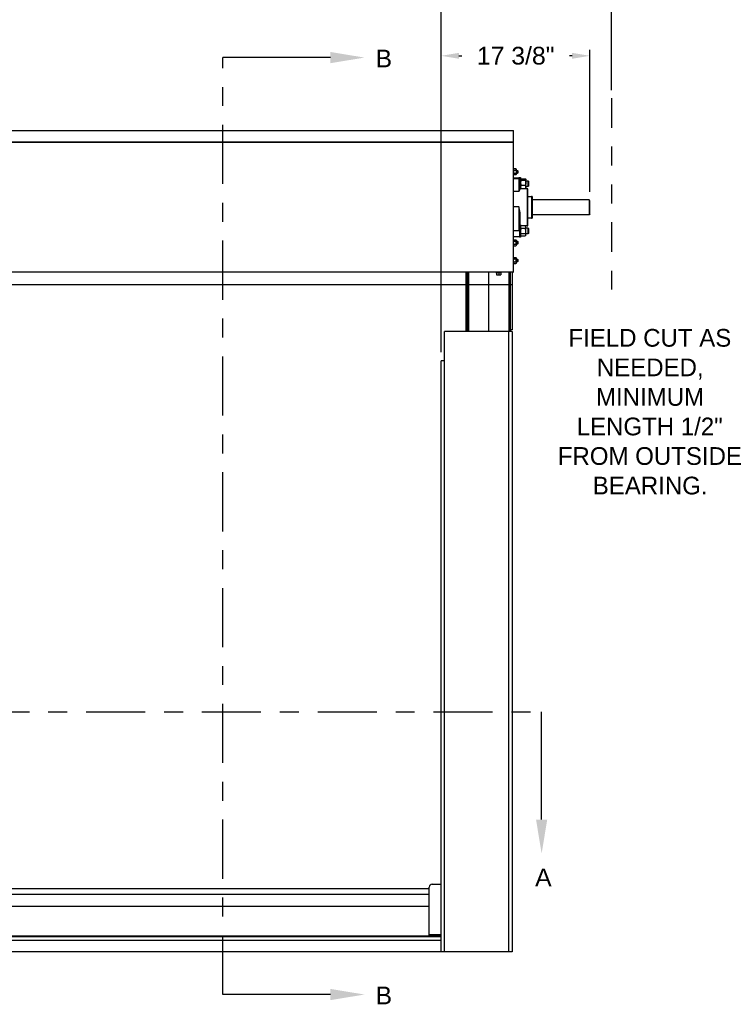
# Model space of a CAD drawing. Header units: inches. Extents: x 170 to 312, y 215 to 248.
# Tile 306 of 387: x 254.03 to 257.76, y 239.84 to 245.05. Entities that reach past the tile are written whole.
import ezdxf
from ezdxf import colors
from ezdxf.entities.mleader import LeaderData, LeaderLine
from ezdxf.math import Vec2, Vec3

# ---------------------------------------------------------------- set-up
doc = ezdxf.new("R2010")
doc.units = ezdxf.units.IN
doc.header["$LTSCALE"] = 0.25
doc.header["$MEASUREMENT"] = 0
doc.linetypes.add('CENTER', pattern=[2, 1.25, -0.25, 0.25, -0.25])
doc.linetypes.add('PHANTOM2', pattern=[1.25, 0.625, -0.125, 0.125, -0.125, 0.125, -0.125])
for name, color, linetype in [('ANNOTATIONS', 1, 'Continuous'), ('HIDDEN', 6, 'PHANTOM2'), ('SECTION CUTS', 6, 'CENTER'), ('STANDARD MOTOR LH', 7, 'Continuous')]:
    doc.layers.add(name, color=color, linetype=linetype)
doc.styles.add('ARIAL', font='arial.ttf', dxfattribs={"height": 0.09375})
doc.styles.get("Standard").update_dxf_attribs({"font": 'romans.shx'})
doc.dimstyles.new('STANDARD$0', dxfattribs={"dimtxt": 0.09375, "dimasz": 0.09375, "dimexe": 0.03125, "dimexo": 0.046875, "dimgap": 0.09, "dimtad": 0, "dimtih": 1, "dimtoh": 1, "dimdec": 4, "dimzin": 0, "dimdsep": 46, "dimtxsty": 'ARIAL', "dimcen": 0.09, "dimadec": 0, "dimazin": 0, "dimtfac": 1, "dimtdec": 4, "dimtofl": 0, "dimtmove": 0, "dimatfit": 1, "dimfxl": 1, "dimtolj": 1, "dimtzin": 0, "dimarcsym": 0})

# ---------------------------------------------------------------- blocks, each defined once
blk = doc.blocks.new('*D200')
at = {"layer": 'ANNOTATIONS', "color": 0, "lineweight": -2, "transparency": 16777216}
for p, q in [((256.2595, 243.2925), (256.2595, 244.8908)), ((257.0451, 244.1393), (257.0451, 244.8908)), ((256.3533, 244.8595), (256.3681, 244.8595)), ((256.9513, 244.8595), (256.9383, 244.8595))]:
    blk.add_line(p, q, dxfattribs=at)
at = {"layer": 'ANNOTATIONS', "color": 0, "transparency": 16777216}
for points in [[(256.3533, 244.8752), (256.3533, 244.8439), (256.2595, 244.8595)], [(256.9513, 244.8752), (256.9513, 244.8439), (257.0451, 244.8595)]]:
    blk.add_solid(points, dxfattribs=at)
at = {"layer": 'defpoints', "color": 0, "transparency": 16777216}
for p in [(256.2595, 244.8595), (257.0451, 244.0924), (256.2595, 243.2456)]:
    blk.add_point(p, dxfattribs=at)
at = {"layer": 'ANNOTATIONS', "color": 0, "transparency": 16777216, "insert": (256.6532, 244.8595), "char_height": 0.09375, "attachment_point": 5, "style": 'ARIAL'}
blk.add_mtext('\\A1;17 3/8"', dxfattribs=at)
blk = doc.blocks.new('*D201')
at = {"layer": 'ANNOTATIONS', "color": 0, "lineweight": -2, "transparency": 16777216}
for p, q in [((256.2595, 243.2925), (256.2595, 245.2425)), ((256.3533, 245.2112), (256.6784, 245.2112)), ((257.0661, 245.2112), (257.0406, 245.2112)), ((257.1598, 244.677), (257.1598, 245.2425))]:
    blk.add_line(p, q, dxfattribs=at)
at = {"layer": 'ANNOTATIONS', "color": 0, "transparency": 16777216}
for points in [[(256.3533, 245.2269), (256.3533, 245.1956), (256.2595, 245.2112)], [(257.0661, 245.2269), (257.0661, 245.1956), (257.1598, 245.2112)]]:
    blk.add_solid(points, dxfattribs=at)
at = {"layer": 'defpoints', "color": 0, "transparency": 16777216}
for p in [(256.2595, 245.2112), (257.1598, 244.6301), (256.2595, 243.2456)]:
    blk.add_point(p, dxfattribs=at)
at = {"layer": 'ANNOTATIONS', "color": 0, "transparency": 16777216, "insert": (256.8595, 245.2112), "char_height": 0.09375, "attachment_point": 5, "style": 'ARIAL'}
blk.add_mtext('\\A1;20"', dxfattribs=at)

msp = doc.modelspace()

# ---------------------------------------------------------------- linework, layer by layer
at = {"layer": 'HIDDEN'}
msp.add_line((257.15983, 244.63538), (257.15983, 243.60468), dxfattribs=at)
at = {"layer": 'SECTION CUTS'}
for p, q in [((255.10385, 239.89424), (255.10385, 244.8501)), ((250.70586, 241.38909), (256.79043, 241.38909))]:
    msp.add_line(p, q, dxfattribs=at)
at = {"layer": 'STANDARD MOTOR LH'}
for p, q in [((250.87634, 244.46439), (256.64197, 244.46439)), ((256.64197, 243.71292), (256.64197, 244.46439)), ((256.64197, 244.46279), (250.87634, 244.46279)), ((256.64197, 244.40337), (250.87634, 244.40337)), ((250.87634, 244.40189), (256.64197, 244.40189)), ((256.64197, 244.25931), (256.64353, 244.26143)), ((256.65453, 244.26143), (256.64353, 244.26143)), ((256.65453, 244.26143), (256.65609, 244.25931)), ((256.65609, 244.25931), (256.65609, 244.23197)), ((256.64353, 244.22985), (256.64197, 244.23197)), ((256.64197, 244.21439), (256.66947, 244.21439)), ((256.66947, 244.2095), (256.64197, 244.2095)), ((256.65453, 244.25353), (256.64353, 244.25353)), ((256.65453, 244.23775), (256.64353, 244.23775)), ((256.65453, 244.22985), (256.64353, 244.22985)), ((256.65609, 244.23197), (256.65453, 244.22985)), ((256.65609, 244.25345), (256.66339, 244.25345)), ((256.66339, 244.23783), (256.65609, 244.23783)), ((256.66339, 244.25345), (256.66525, 244.25159)), ((256.66339, 244.25345), (256.66339, 244.23783)), ((256.66525, 244.23969), (256.66339, 244.23783)), ((256.66525, 244.25159), (256.66525, 244.23969)), ((256.66947, 244.21439), (256.66947, 244.14143)), ((256.67322, 244.21633), (256.67915, 244.21633)), ((256.67322, 244.15894), (256.67322, 244.21633)), ((256.67915, 244.21633), (256.67915, 244.15689)), ((256.67915, 244.20658), (256.68014, 244.20772)), ((256.68228, 244.20956), (256.70403, 244.20956)), ((256.70617, 244.20772), (256.70715, 244.20658)), ((256.70715, 244.1597), (256.70715, 244.20549)), ((256.67697, 244.15689), (256.71447, 244.15689)), ((256.67697, 244.15526), (256.67697, 244.15689)), ((256.68014, 244.15857), (256.67915, 244.1597)), ((256.68228, 244.20142), (256.70403, 244.20142)), ((256.68228, 244.175), (256.70403, 244.175)), ((256.70715, 244.1597), (256.70617, 244.15857)), ((256.70715, 244.19877), (256.71823, 244.19877)), ((256.71823, 244.16752), (256.70715, 244.16752)), ((256.71447, 244.15689), (256.71447, 243.95939)), ((256.71822, 243.96314), (256.71822, 244.15314)), ((256.71823, 244.19877), (256.72009, 244.19691)), ((256.71823, 244.19877), (256.71823, 244.16752)), ((256.72009, 244.16938), (256.71823, 244.16752)), ((256.72009, 244.19691), (256.72009, 244.16938)), ((256.66947, 244.14143), (256.64197, 244.14143)), ((256.71822, 244.11576), (256.73759, 244.11576)), ((256.73759, 244.11576), (256.73759, 244.00052)), ((256.74134, 244.00427), (256.74134, 244.11201)), ((256.66947, 244.06058), (256.64197, 244.06058)), ((256.66947, 244.06058), (256.66947, 243.93391)), ((257.04117, 244.0972), (256.74209, 244.0972)), ((257.04117, 244.0972), (257.04117, 244.01908)), ((257.04508, 244.09242), (257.04117, 244.0972)), ((257.04508, 244.02298), (257.04508, 244.09242)), ((256.67322, 244.02201), (256.67322, 243.89995)), ((256.67697, 243.96633), (256.67697, 244.02333)), ((256.73759, 244.00052), (256.71822, 244.00052)), ((257.04117, 244.01908), (256.74286, 244.01908)), ((257.04508, 244.02298), (257.04117, 244.01908)), ((256.67322, 243.96633), (256.67915, 243.96633)), ((256.67915, 243.96633), (256.67915, 243.89995)), ((256.68158, 243.95939), (256.67915, 243.95939)), ((256.68228, 243.96018), (256.68187, 243.95963)), ((256.70403, 243.96018), (256.68228, 243.96018)), ((256.70403, 243.94574), (256.68228, 243.94574)), ((256.71447, 243.95939), (256.70473, 243.95939)), ((256.70715, 243.9097), (256.70715, 243.95658)), ((256.70715, 243.94877), (256.71823, 243.94877)), ((256.71823, 243.94877), (256.72009, 243.94691)), ((256.71823, 243.94877), (256.71823, 243.91752)), ((256.72009, 243.94691), (256.72009, 243.91938)), ((256.66947, 243.93391), (256.64197, 243.93391)), ((256.66947, 243.90189), (256.64197, 243.90189)), ((256.67915, 243.89995), (256.67322, 243.89995)), ((256.68182, 243.90661), (256.68178, 243.90666)), ((256.70403, 243.9187), (256.68228, 243.9187)), ((256.70403, 243.9061), (256.68228, 243.9061)), ((256.70453, 243.90666), (256.70449, 243.90661)), ((256.71823, 243.91752), (256.70715, 243.91752)), ((256.72009, 243.91938), (256.71823, 243.91752)), ((256.64197, 243.88431), (256.64353, 243.88643)), ((256.64353, 243.85485), (256.64197, 243.85697)), ((256.64353, 243.88643), (256.65453, 243.88643)), ((256.64353, 243.87853), (256.65453, 243.87853)), ((256.64353, 243.86275), (256.65453, 243.86275)), ((256.64353, 243.85485), (256.65453, 243.85485)), ((256.65453, 243.88643), (256.65609, 243.88431)), ((256.65609, 243.85697), (256.65453, 243.85485)), ((256.65609, 243.88431), (256.65609, 243.85697)), ((256.65609, 243.87845), (256.66339, 243.87845)), ((256.66339, 243.86283), (256.65609, 243.86283)), ((256.66339, 243.87845), (256.66525, 243.87659)), ((256.66339, 243.87845), (256.66339, 243.86283)), ((256.66525, 243.86469), (256.66339, 243.86283)), ((256.66525, 243.87659), (256.66525, 243.86469)), ((256.64197, 243.79056), (256.64353, 243.79268)), ((256.64353, 243.79268), (256.65453, 243.79268)), ((256.65453, 243.79268), (256.65609, 243.79056)), ((256.65609, 243.79056), (256.65609, 243.76322)), ((256.64353, 243.7611), (256.64197, 243.76322)), ((256.64353, 243.78478), (256.65453, 243.78478)), ((256.64353, 243.769), (256.65453, 243.769)), ((256.64353, 243.7611), (256.65453, 243.7611)), ((256.65609, 243.76322), (256.65453, 243.7611)), ((256.65609, 243.7847), (256.66339, 243.7847)), ((256.66339, 243.76908), (256.65609, 243.76908)), ((256.66339, 243.7847), (256.66525, 243.78284)), ((256.66339, 243.7847), (256.66339, 243.76908)), ((256.66525, 243.77094), (256.66339, 243.76908)), ((256.66525, 243.78284), (256.66525, 243.77094)), ((256.64197, 243.71439), (250.87634, 243.71439)), ((256.39123, 243.40189), (256.39123, 243.71292)), ((256.39131, 243.71292), (256.39131, 243.40189)), ((256.39247, 243.40189), (256.39247, 243.71292)), ((256.39255, 243.71292), (256.39255, 243.40189)), ((256.39371, 243.40189), (256.39371, 243.71292)), ((256.39378, 243.71292), (256.39378, 243.40189)), ((256.39493, 243.40189), (256.39493, 243.71292)), ((256.395, 243.71292), (256.395, 243.40189)), ((256.39615, 243.40189), (256.39615, 243.71292)), ((256.39622, 243.71292), (256.39622, 243.40189)), ((256.39736, 243.71292), (256.39736, 243.40189)), ((256.3978, 243.40189), (256.3978, 243.71292)), ((256.39818, 243.40189), (256.39818, 243.71292)), ((256.39825, 243.71292), (256.39825, 243.40189)), ((256.3994, 243.40189), (256.3994, 243.71292)), ((256.39947, 243.71292), (256.39947, 243.40189)), ((256.40062, 243.40189), (256.40062, 243.71292)), ((256.4007, 243.71292), (256.4007, 243.40189)), ((256.40186, 243.40189), (256.40186, 243.71292)), ((256.40193, 243.71292), (256.40193, 243.40189)), ((256.4031, 243.40189), (256.4031, 243.71292)), ((256.40317, 243.71292), (256.40317, 243.40189)), ((256.50878, 243.71292), (256.50878, 243.40189)), ((256.54886, 243.71252), (256.54886, 243.71292)), ((256.54886, 243.71252), (256.57886, 243.71252)), ((256.55239, 243.71252), (256.55239, 243.70064)), ((256.55239, 243.70064), (256.57533, 243.70064)), ((256.56386, 243.71252), (256.56386, 243.70064)), ((256.57533, 243.71252), (256.57533, 243.70064)), ((256.57886, 243.71292), (256.57886, 243.71252)), ((256.6189, 243.40189), (256.6189, 243.71292)), ((256.62634, 243.40189), (256.62634, 243.71292)), ((256.63384, 243.71292), (256.63384, 243.4097)), ((250.89122, 243.65042), (256.63384, 243.65042)), ((256.63378, 243.40189), (256.27665, 243.40189)), ((256.27665, 240.11939), (256.27665, 243.40189)), ((256.6159, 243.40189), (256.6159, 240.11939)), ((256.63384, 243.4097), (256.62634, 243.4097)), ((256.63378, 243.40189), (256.63378, 240.11939)), ((256.27665, 243.24564), (256.25878, 243.24564)), ((256.25878, 240.11939), (256.25878, 243.24564)), ((251.32128, 240.45455), (256.19628, 240.45455)), ((256.19628, 240.19973), (256.19628, 240.46255)), ((256.2119, 240.47817), (256.25878, 240.47817)), ((251.32128, 240.42473), (256.19628, 240.42473)), ((256.19628, 240.35981), (251.32128, 240.35981)), ((256.19628, 240.20286), (251.32128, 240.20286)), ((256.19628, 240.19973), (251.32128, 240.19973)), ((256.19628, 240.21161), (256.25878, 240.21161)), ((256.19628, 240.20411), (256.25878, 240.20411)), ((256.19628, 240.20061), (256.25878, 240.20061)), ((256.25878, 240.17959), (251.25878, 240.17959)), ((256.63378, 240.11939), (250.88378, 240.11939))]:
    msp.add_line(p, q, dxfattribs=at)
at = {"layer": 'STANDARD MOTOR LH', "flags": 128}
msp.add_lwpolyline([(256.67322, 244.02201), (256.67329, 244.02227), (256.6735, 244.02252), (256.67385, 244.02274), (256.67432, 244.02294), (256.67488, 244.02311), (256.67553, 244.02323), (256.67624, 244.02331), (256.67697, 244.02333)], dxfattribs=at)
at = {"layer": 'STANDARD MOTOR LH'}
for centre, radius, start, end in [((256.66947, 244.21064), 0.00375, 0, 90), ((256.66974, 244.20601), 0.00349, 5.26744, 94.44099), ((256.67697, 244.16064), 0.00375, 180, 270), ((256.67694, 244.15898), 0.00372, 180.48221, 270.47423), ((256.71447, 244.15314), 0.00375, 0, 90), ((256.73759, 244.11201), 0.00375, 0, 90), ((256.73759, 244.00427), 0.00375, 270, 0), ((256.71447, 243.96314), 0.00375, 270, 0), ((256.6704, 243.89585), 0.03807, 85.76295, 91.41006), ((256.66947, 243.90564), 0.00375, 270, 0), ((256.2119, 240.46255), 0.01562, 90, 180)]:
    msp.add_arc(centre, radius, start, end, dxfattribs=at)
for points, knots in [([(256.64197, 244.25748), (256.64221, 244.25866), (256.64249, 244.26), (256.64341, 244.26127), (256.64353, 244.26143)], [0, 0, 0, 0, 0.8722285, 1, 1, 1, 1]), ([(256.64353, 244.25353), (256.64279, 244.25475), (256.64199, 244.25605), (256.64197, 244.25739), (256.64197, 244.25748)], [0, 0, 0, 0, 0.9320645, 1, 1, 1, 1]), ([(256.65609, 244.25748), (256.65585, 244.25866), (256.65557, 244.26), (256.65465, 244.26127), (256.65453, 244.26143)], [0, 0, 0, 0, 0.8722285, 1, 1, 1, 1]), ([(256.65453, 244.25353), (256.65527, 244.25475), (256.65607, 244.25605), (256.65609, 244.25739), (256.65609, 244.25748)], [0, 0, 0, 0, 0.9320645, 1, 1, 1, 1]), ([(256.64353, 244.25353), (256.64329, 244.25287), (256.64239, 244.25033), (256.64215, 244.24763), (256.64197, 244.24564)], [0, 0, 0, 0, 0.26209151, 1, 1, 1, 1]), ([(256.64197, 244.24564), (256.64198, 244.24513), (256.64204, 244.24244), (256.64286, 244.23985), (256.64353, 244.23775)], [0, 0, 0, 0, 0.1896638, 1, 1, 1, 1]), ([(256.64197, 244.2338), (256.64221, 244.23498), (256.64249, 244.23632), (256.64341, 244.23759), (256.64353, 244.23775)], [0, 0, 0, 0, 0.8722285, 1, 1, 1, 1]), ([(256.64353, 244.22985), (256.64279, 244.23107), (256.64199, 244.23237), (256.64197, 244.23371), (256.64197, 244.2338)], [0, 0, 0, 0, 0.93206447, 1, 1, 1, 1]), ([(256.65453, 244.25353), (256.65477, 244.25287), (256.65567, 244.25033), (256.65591, 244.24763), (256.65609, 244.24564)], [0, 0, 0, 0, 0.26209151, 1, 1, 1, 1]), ([(256.65609, 244.24564), (256.65608, 244.24513), (256.65602, 244.24244), (256.6552, 244.23985), (256.65453, 244.23775)], [0, 0, 0, 0, 0.1896638, 1, 1, 1, 1]), ([(256.65609, 244.2338), (256.65585, 244.23498), (256.65557, 244.23632), (256.65465, 244.23759), (256.65453, 244.23775)], [0, 0, 0, 0, 0.8722285, 1, 1, 1, 1]), ([(256.65453, 244.22985), (256.65527, 244.23107), (256.65607, 244.23237), (256.65609, 244.23371), (256.65609, 244.2338)], [0, 0, 0, 0, 0.93206447, 1, 1, 1, 1]), ([(256.68228, 244.20956), (256.68182, 244.20922), (256.68072, 244.2084), (256.67945, 244.20704), (256.67925, 244.20601), (256.67915, 244.20549)], [0, 0, 0, 0, 0.2654599, 0.6280765, 1, 1, 1, 1]), ([(256.67915, 244.20549), (256.67916, 244.2054), (256.67918, 244.20479), (256.67969, 244.20365), (256.68094, 244.20239), (256.68195, 244.20166), (256.68228, 244.20142)], [0, 0, 0, 0, 0.06653229, 0.43528257, 0.81455084, 1, 1, 1, 1]), ([(256.70403, 244.20956), (256.70449, 244.20922), (256.70559, 244.2084), (256.70686, 244.20704), (256.70705, 244.20601), (256.70715, 244.20549)], [0, 0, 0, 0, 0.2654599, 0.6280765, 1, 1, 1, 1]), ([(256.70715, 244.20549), (256.70715, 244.2054), (256.70713, 244.20479), (256.70662, 244.20365), (256.70537, 244.20239), (256.70436, 244.20166), (256.70403, 244.20142)], [0, 0, 0, 0, 0.0665323, 0.4352826, 0.8145508, 1, 1, 1, 1]), ([(256.67322, 244.15894), (256.67316, 244.15801), (256.67298, 244.15515), (256.67156, 244.14949), (256.67018, 244.14426), (256.66947, 244.14145), (256.66947, 244.14143)], [0, 0, 0, 0, 0.1928027, 0.5934874, 0.997416, 1, 1, 1, 1]), ([(256.66947, 244.14143), (256.66948, 244.14145), (256.67055, 244.1435), (256.6727, 244.14724), (256.67511, 244.1511), (256.67664, 244.15373), (256.67686, 244.15474), (256.67697, 244.15526)], [0, 0, 0, 0, 0.0025387, 0.3060386, 0.6137565, 0.8056097, 1, 1, 1, 1]), ([(256.68228, 244.20142), (256.68146, 244.19937), (256.67979, 244.19518), (256.67916, 244.19062), (256.67915, 244.18827), (256.67915, 244.18821)], [0, 0, 0, 0, 0.4843404, 0.9863256, 1, 1, 1, 1]), ([(256.67915, 244.18821), (256.67927, 244.18636), (256.67952, 244.1826), (256.68092, 244.17822), (256.68197, 244.17573), (256.68228, 244.175)], [0, 0, 0, 0, 0.4062922, 0.8272698, 1, 1, 1, 1]), ([(256.68228, 244.175), (256.68146, 244.17358), (256.67979, 244.17068), (256.67916, 244.16752), (256.67915, 244.1659), (256.67915, 244.16586)], [0, 0, 0, 0, 0.4843404, 0.9863256, 1, 1, 1, 1]), ([(256.67915, 244.16586), (256.67927, 244.16458), (256.67952, 244.16197), (256.68092, 244.15895), (256.68197, 244.15722), (256.68228, 244.15672)], [0, 0, 0, 0, 0.4062922, 0.8272698, 1, 1, 1, 1]), ([(256.68018, 244.1586), (256.68052, 244.15821), (256.68109, 244.15757), (256.68194, 244.15696), (256.68228, 244.15672)], [0, 0, 0, 0, 0.6067367, 1, 1, 1, 1]), ([(256.70403, 244.20142), (256.70485, 244.19937), (256.70652, 244.19518), (256.70715, 244.19062), (256.70715, 244.18827), (256.70715, 244.18821)], [0, 0, 0, 0, 0.4843404, 0.9863256, 1, 1, 1, 1]), ([(256.70715, 244.18821), (256.70711, 244.18698), (256.70703, 244.18513), (256.7066, 244.18271), (256.70601, 244.18024), (256.70528, 244.17804), (256.7045, 244.17609), (256.70419, 244.17536), (256.70403, 244.175)], [0, 0, 0, 0, 0.2698848, 0.4064301, 0.5397692, 0.8273881, 0.9136675, 1, 1, 1, 1]), ([(256.70403, 244.175), (256.70485, 244.17358), (256.70652, 244.17068), (256.70715, 244.16752), (256.70715, 244.1659), (256.70715, 244.16586)], [0, 0, 0, 0, 0.4843404, 0.9863256, 1, 1, 1, 1]), ([(256.70715, 244.16586), (256.70704, 244.16458), (256.70679, 244.16197), (256.70539, 244.15895), (256.70434, 244.15722), (256.70403, 244.15672)], [0, 0, 0, 0, 0.40629217, 0.82726977, 1, 1, 1, 1]), ([(256.70613, 244.1586), (256.70578, 244.15821), (256.70522, 244.15757), (256.70437, 244.15696), (256.70403, 244.15672)], [0, 0, 0, 0, 0.6067367, 1, 1, 1, 1]), ([(256.66947, 244.06058), (256.66947, 244.06054), (256.67017, 244.05536), (256.67155, 244.04497), (256.67298, 244.03212), (256.67316, 244.02448), (256.67322, 244.02201)], [0, 0, 0, 0, 0.002584, 0.4035277, 0.8071971, 1, 1, 1, 1]), ([(256.67697, 244.02333), (256.67686, 244.02567), (256.67665, 244.03039), (256.67513, 244.03896), (256.67272, 244.04901), (256.67056, 244.05668), (256.66948, 244.06055), (256.66947, 244.06058)], [0, 0, 0, 0, 0.1915669, 0.3862441, 0.689533, 0.9974613, 1, 1, 1, 1]), ([(256.67915, 243.95296), (256.6792, 243.95363), (256.67928, 243.95465), (256.67971, 243.95597), (256.6803, 243.95732), (256.68103, 243.95852), (256.68181, 243.95959), (256.68212, 243.95999), (256.68228, 243.96018)], [0, 0, 0, 0, 0.26988481, 0.40643008, 0.53976917, 0.82738812, 0.91366753, 1, 1, 1, 1]), ([(256.68228, 243.94574), (256.68146, 243.94686), (256.67979, 243.94915), (256.67916, 243.95165), (256.67915, 243.95293), (256.67915, 243.95296)], [0, 0, 0, 0, 0.4843404, 0.9863256, 1, 1, 1, 1]), ([(256.67915, 243.93222), (256.67916, 243.93253), (256.67918, 243.93456), (256.67969, 243.93834), (256.68094, 243.94252), (256.68195, 243.94494), (256.68228, 243.94574)], [0, 0, 0, 0, 0.0665323, 0.4352826, 0.8145508, 1, 1, 1, 1]), ([(256.70715, 243.95296), (256.70704, 243.95397), (256.70679, 243.95603), (256.70539, 243.95842), (256.70434, 243.95979), (256.70403, 243.96018)], [0, 0, 0, 0, 0.4062922, 0.8272698, 1, 1, 1, 1]), ([(256.70403, 243.94574), (256.70485, 243.94686), (256.70652, 243.94915), (256.70715, 243.95165), (256.70715, 243.95293), (256.70715, 243.95296)], [0, 0, 0, 0, 0.4843404, 0.9863256, 1, 1, 1, 1]), ([(256.70715, 243.93222), (256.70715, 243.93253), (256.70713, 243.93456), (256.70662, 243.93834), (256.70537, 243.94252), (256.70436, 243.94494), (256.70403, 243.94574)], [0, 0, 0, 0, 0.06653229, 0.43528257, 0.81455084, 1, 1, 1, 1]), ([(256.68228, 243.9187), (256.68182, 243.91984), (256.68072, 243.92255), (256.67945, 243.92707), (256.67925, 243.93049), (256.67915, 243.93222)], [0, 0, 0, 0, 0.2654599, 0.6280765, 1, 1, 1, 1]), ([(256.67915, 243.9124), (256.67927, 243.91328), (256.67952, 243.91508), (256.68092, 243.91716), (256.68197, 243.91835), (256.68228, 243.9187)], [0, 0, 0, 0, 0.4062922, 0.8272698, 1, 1, 1, 1]), ([(256.68228, 243.9061), (256.68146, 243.90708), (256.67979, 243.90907), (256.67916, 243.91125), (256.67915, 243.91237), (256.67915, 243.9124)], [0, 0, 0, 0, 0.4843404, 0.9863256, 1, 1, 1, 1]), ([(256.70403, 243.9187), (256.70449, 243.91984), (256.70559, 243.92255), (256.70686, 243.92707), (256.70705, 243.93049), (256.70715, 243.93222)], [0, 0, 0, 0, 0.2654599, 0.6280765, 1, 1, 1, 1]), ([(256.70715, 243.9124), (256.70704, 243.91328), (256.70679, 243.91508), (256.70539, 243.91716), (256.70434, 243.91835), (256.70403, 243.9187)], [0, 0, 0, 0, 0.4062922, 0.8272698, 1, 1, 1, 1]), ([(256.70444, 243.90666), (256.7051, 243.90745), (256.70661, 243.90927), (256.70715, 243.91125), (256.70715, 243.91237), (256.70715, 243.9124)], [0, 0, 0, 0, 0.4328987, 0.9849615, 1, 1, 1, 1]), ([(256.64353, 243.88643), (256.64279, 243.88522), (256.64199, 243.88392), (256.64197, 243.88257), (256.64197, 243.88248)], [0, 0, 0, 0, 0.93206447, 1, 1, 1, 1]), ([(256.64197, 243.88248), (256.64221, 243.88131), (256.64249, 243.87996), (256.64341, 243.8787), (256.64353, 243.87853)], [0, 0, 0, 0, 0.8722285, 1, 1, 1, 1]), ([(256.64197, 243.87064), (256.64198, 243.87115), (256.64204, 243.87385), (256.64286, 243.87644), (256.64353, 243.87853)], [0, 0, 0, 0, 0.1896638, 1, 1, 1, 1]), ([(256.64353, 243.86275), (256.64329, 243.86341), (256.64239, 243.86595), (256.64215, 243.86865), (256.64197, 243.87064)], [0, 0, 0, 0, 0.26209151, 1, 1, 1, 1]), ([(256.64353, 243.86275), (256.64279, 243.86154), (256.64199, 243.86024), (256.64197, 243.85889), (256.64197, 243.8588)], [0, 0, 0, 0, 0.9320645, 1, 1, 1, 1]), ([(256.64197, 243.8588), (256.64221, 243.85763), (256.64249, 243.85628), (256.64341, 243.85502), (256.64353, 243.85485)], [0, 0, 0, 0, 0.87222847, 1, 1, 1, 1]), ([(256.65453, 243.88643), (256.65527, 243.88522), (256.65607, 243.88392), (256.65609, 243.88257), (256.65609, 243.88248)], [0, 0, 0, 0, 0.9320645, 1, 1, 1, 1]), ([(256.65609, 243.88248), (256.65585, 243.88131), (256.65557, 243.87996), (256.65465, 243.8787), (256.65453, 243.87853)], [0, 0, 0, 0, 0.8722285, 1, 1, 1, 1]), ([(256.65609, 243.87064), (256.65608, 243.87115), (256.65602, 243.87385), (256.6552, 243.87644), (256.65453, 243.87853)], [0, 0, 0, 0, 0.1896638, 1, 1, 1, 1]), ([(256.65453, 243.86275), (256.65477, 243.86341), (256.65567, 243.86595), (256.65591, 243.86865), (256.65609, 243.87064)], [0, 0, 0, 0, 0.2620915, 1, 1, 1, 1]), ([(256.65453, 243.86275), (256.65527, 243.86154), (256.65607, 243.86024), (256.65609, 243.85889), (256.65609, 243.8588)], [0, 0, 0, 0, 0.9320645, 1, 1, 1, 1]), ([(256.65609, 243.8588), (256.65585, 243.85763), (256.65557, 243.85628), (256.65465, 243.85502), (256.65453, 243.85485)], [0, 0, 0, 0, 0.87222847, 1, 1, 1, 1]), ([(256.64353, 243.79268), (256.64279, 243.79147), (256.64199, 243.79017), (256.64197, 243.78882), (256.64197, 243.78873)], [0, 0, 0, 0, 0.93206447, 1, 1, 1, 1]), ([(256.64197, 243.78873), (256.64221, 243.78756), (256.64249, 243.78621), (256.64341, 243.78495), (256.64353, 243.78478)], [0, 0, 0, 0, 0.8722285, 1, 1, 1, 1]), ([(256.65453, 243.79268), (256.65527, 243.79147), (256.65607, 243.79017), (256.65609, 243.78882), (256.65609, 243.78873)], [0, 0, 0, 0, 0.9320645, 1, 1, 1, 1]), ([(256.65609, 243.78873), (256.65585, 243.78756), (256.65557, 243.78621), (256.65465, 243.78495), (256.65453, 243.78478)], [0, 0, 0, 0, 0.8722285, 1, 1, 1, 1]), ([(256.64197, 243.77689), (256.64198, 243.7774), (256.64204, 243.7801), (256.64286, 243.78269), (256.64353, 243.78478)], [0, 0, 0, 0, 0.1896638, 1, 1, 1, 1]), ([(256.64353, 243.769), (256.64329, 243.76966), (256.64239, 243.7722), (256.64215, 243.7749), (256.64197, 243.77689)], [0, 0, 0, 0, 0.26209151, 1, 1, 1, 1]), ([(256.64353, 243.769), (256.64279, 243.76779), (256.64199, 243.76649), (256.64197, 243.76514), (256.64197, 243.76505)], [0, 0, 0, 0, 0.9320645, 1, 1, 1, 1]), ([(256.64197, 243.76505), (256.64221, 243.76388), (256.64249, 243.76253), (256.64341, 243.76127), (256.64353, 243.7611)], [0, 0, 0, 0, 0.87222847, 1, 1, 1, 1]), ([(256.65609, 243.77689), (256.65608, 243.7774), (256.65602, 243.7801), (256.6552, 243.78269), (256.65453, 243.78478)], [0, 0, 0, 0, 0.1896638, 1, 1, 1, 1]), ([(256.65453, 243.769), (256.65477, 243.76966), (256.65567, 243.7722), (256.65591, 243.7749), (256.65609, 243.77689)], [0, 0, 0, 0, 0.2620915, 1, 1, 1, 1]), ([(256.65453, 243.769), (256.65527, 243.76779), (256.65607, 243.76649), (256.65609, 243.76514), (256.65609, 243.76505)], [0, 0, 0, 0, 0.9320645, 1, 1, 1, 1]), ([(256.65609, 243.76505), (256.65585, 243.76388), (256.65557, 243.76253), (256.65465, 243.76127), (256.65453, 243.7611)], [0, 0, 0, 0, 0.87222847, 1, 1, 1, 1])]:
    msp.add_open_spline(points, degree=3, knots=knots, dxfattribs=at)

# ---------------------------------------------------------------- texts
at = {"layer": 'ANNOTATIONS', "insert": (256.8405, 243.41473), "char_height": 0.09375, "width": 1.0565623, "attachment_point": 1, "style": 'ARIAL'}
msp.add_mtext('\\pi0.09317;FIELD CUT AS \\P\\pi0.24799;NEEDED, \\P\\pi0.24348;MINIMUM \\P\\pi0.13806;LENGTH 1/2" \\P\\pi0.03513;FROM OUTSIDE \\P\\pi0.22583;BEARING.', dxfattribs=at)
at = {"layer": 'SECTION CUTS', "style": 'ARIAL'}
for s, p in [('B', (255.91188, 244.79841)), ('A', (256.75595, 240.46666)), ('B', (255.91188, 239.84254))]:
    msp.add_text(s, height=0.09375, dxfattribs=at).set_placement(p)

# ---------------------------------------------------------------- dimensions: what is measured, and where the dimension line sits
at = {"layer": 'ANNOTATIONS'}
for base, p1, text, picture, middle in [((256.25953, 245.21123), (257.15983, 244.63009), '20"', '*D201', (256.8595, 245.21123)), ((256.25953, 244.85955), (257.04508, 244.09242), '17 3/8"', '*D200', (256.65324, 244.85955))]:
    dim = msp.add_linear_dim(base=base, p1=p1, p2=(256.25953, 243.24564), text=text, dimstyle='STANDARD$0', dxfattribs=at)
    dim.commit()
    dim.dimension.update_dxf_attribs({"geometry": picture, "text_midpoint": middle, "dimtype": 160})

# ---------------------------------------------------------------- leaders
at = {"layer": 'SECTION CUTS'}
ml = msp.add_multileader_mtext('Standard', dxfattribs=at)
ml.set_content('', color=256)
ml.set_leader_properties()
ml.build(insert=Vec2(0, 0))
ml.multileader.update_dxf_attribs({"dogleg_length": 0, "arrow_head_size": 0.18})
ctx = ml.context
ctx.base_point, ctx.char_height, ctx.arrow_head_size, ctx.landing_gap_size, ctx.plane_origin, ctx.plane_x_axis, ctx.plane_y_axis = Vec3(255.10385, 244.8501), 0.18, 0.18, 0, Vec3(255.85337, 244.8501), Vec3(0, 1), Vec3(-1, 0)
notes = []
notes.append((ctx, [(0, (1, 1, 0), (255.10385, 244.8501), (1, 0), 0, [(0, [(255.85337, 244.8501)], 0, [])])]))
ctx.mtext.insert, ctx.mtext.text_direction, ctx.mtext.rotation, ctx.mtext.flow_direction = Vec3(255.01385, 244.8501), Vec3(0, 1), 1.5707963, 5
ml = msp.add_multileader_mtext('Standard', dxfattribs=at)
ml.set_content('', color=256)
ml.set_leader_properties()
ml.build(insert=Vec2(0, 0))
ml.multileader.update_dxf_attribs({"dogleg_length": 0, "arrow_head_size": 0.18})
ctx = ml.context
ctx.base_point, ctx.char_height, ctx.arrow_head_size, ctx.landing_gap_size, ctx.plane_origin = Vec3(256.79043, 241.38909), 0.18, 0.18, 0, Vec3(256.79043, 240.63957)
notes.append((ctx, [(0, (1, 1, 0), (256.79043, 241.38909), (1, 0), 0, [(0, [(256.79043, 240.63957)], 0, [])])]))
ctx.mtext.insert, ctx.mtext.flow_direction = Vec3(256.79043, 241.47909), 5
ml = msp.add_multileader_mtext('Standard', dxfattribs=at)
ml.set_content('', color=256)
ml.set_leader_properties()
ml.build(insert=Vec2(0, 0))
ml.multileader.update_dxf_attribs({"dogleg_length": 0, "arrow_head_size": 0.18})
ctx = ml.context
ctx.base_point, ctx.char_height, ctx.arrow_head_size, ctx.landing_gap_size, ctx.plane_origin, ctx.plane_x_axis, ctx.plane_y_axis = Vec3(255.10385, 239.89424), 0.18, 0.18, 0, Vec3(255.85337, 239.89424), Vec3(0, 1), Vec3(-1, 0)
notes.append((ctx, [(0, (1, 1, 0), (255.10385, 239.89424), (1, 0), 0, [(0, [(255.85337, 239.89424)], 0, [])])]))
ctx.mtext.insert, ctx.mtext.text_direction, ctx.mtext.rotation, ctx.mtext.flow_direction = Vec3(255.01385, 239.89424), Vec3(0, 1), 1.5707963, 5
for ctx, leaders in notes:
    for number, flags, end, landing, length, lines in leaders:
        leader = LeaderData()
        leader.index, (leader.has_last_leader_line, leader.has_dogleg_vector, leader.attachment_direction) = number, flags
        leader.last_leader_point, leader.dogleg_vector, leader.dogleg_length = Vec3(end), Vec3(landing), length
        for number, points, colour, breaks in lines:
            line = LeaderLine()
            line.index, line.vertices, line.color, line.breaks = number, Vec3.list(points), colors.encode_raw_color(colour), breaks
            leader.lines.append(line)
        ctx.leaders.append(leader)

doc.saveas('drawing.dxf')
